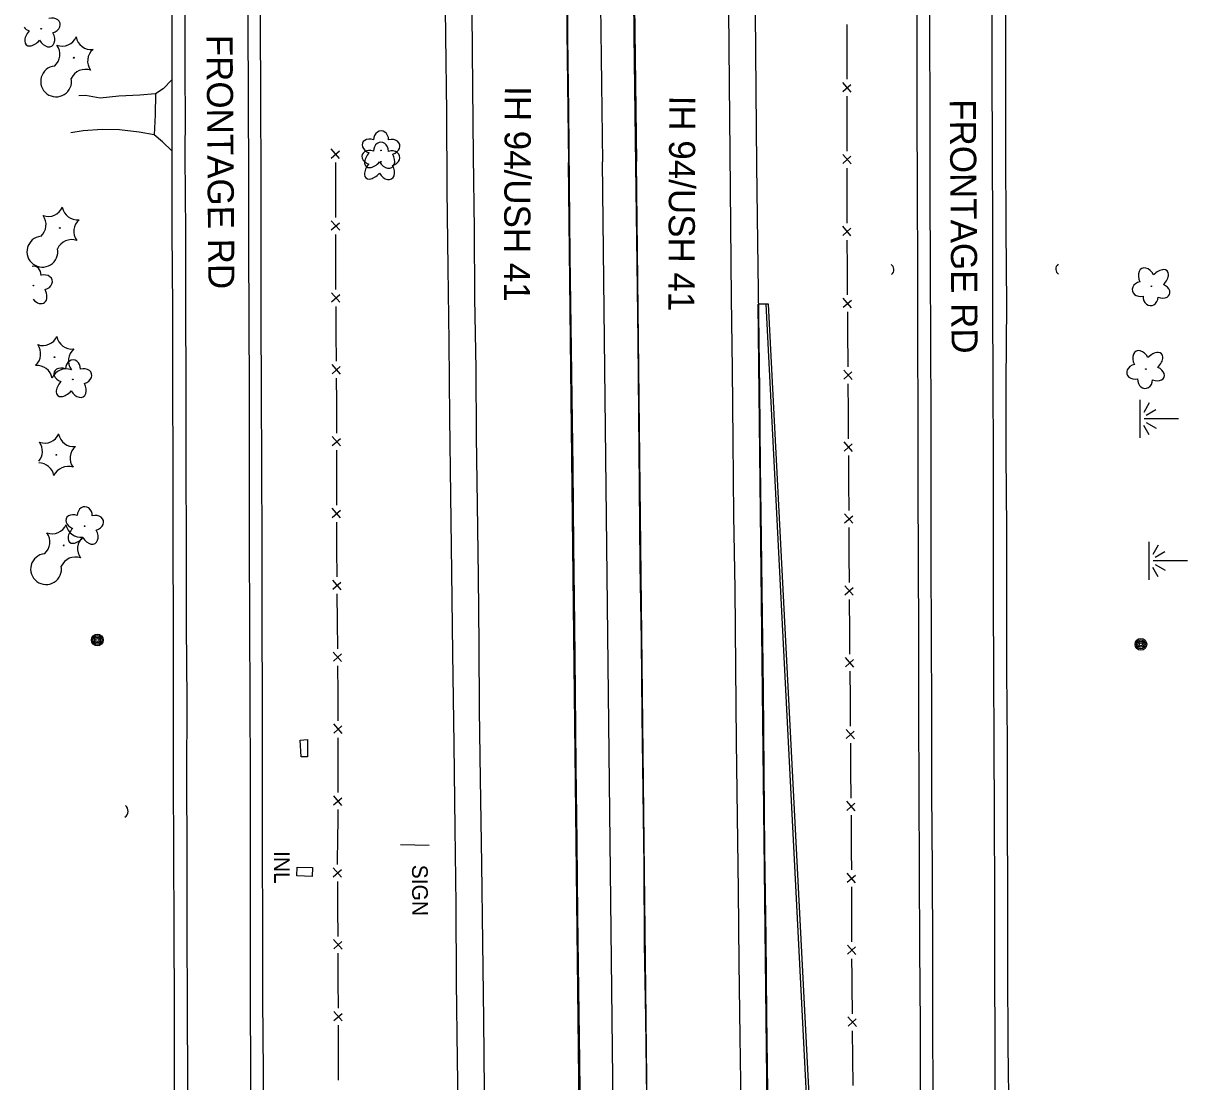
# Model space of a CAD drawing. Extents: x 588843 to 2552415, y 180129 to 269402.
# Drawn here: x 593775.7 to 594221.2, y 189613.3 to 190018.2 of the extents above; entities that cross this region are included whole.
import ezdxf

# ---------------------------------------------------------------- set-up
doc = ezdxf.new("R2010")
doc.units = 0
for name, color, linetype in [('Default', 7, 'Continuous'), ('E_DRN', 7, 'Continuous'), ('E_DRN_Text', 7, 'Continuous'), ('E_DTM_BreakLines', 7, 'Continuous'), ('E_DWY', 7, 'Continuous'), ('E_FEN_P', 7, 'Continuous'), ('E_LAND_Vegetation', 7, 'Continuous'), ('E_MISCPROP', 7, 'Continuous'), ('E_RDWY', 7, 'Continuous'), ('E_RDWY_Text', 7, 'Continuous'), ('E_SGN', 7, 'Continuous'), ('E_SGN_Text', 7, 'Continuous'), ('E_WTR_Wetland', 7, 'Continuous'), ('P_RDWY_PavtEdge', 7, 'Continuous'), ('P_RDWY_ShldPaved', 7, 'Continuous'), ('P_TC_BarrierConc', 7, 'Continuous')]:
    doc.layers.add(name, color=color, linetype=linetype)

# ---------------------------------------------------------------- blocks, each defined once
blk = doc.blocks.new('POINT_DISPLAY')
at = {"layer": 'Default'}
blk.add_line((0, 0), (0, 0), dxfattribs=at)
blk = doc.blocks.new('MAR_1')
at = {"layer": 'E_WTR_Wetland'}
for p, q in [((-0.09, 29.67), (-0.09, 3.26)), ((-2.8, 4.78), (-7.13, 12.35)), ((2.72, 4.78), (7.05, 12.35)), ((-14.71, 0.01), (14.41, 0.01)), ((-12.21, 7.05), (-4.96, 2.94)), ((12.15, 7.05), (4.89, 2.94))]:
    blk.add_line(p, q, dxfattribs=at)
for p in [(-1.03, 0.01), (-0.09, 5.78), (-0.09, 3.26), (-0.05, 0.01), (0.07, 0.01)]:
    blk.add_blockref('POINT_DISPLAY', p, dxfattribs=at)
blk = doc.blocks.new('POLE_1')
at = {"layer": 'E_MISCPROP'}
for radius in [4.46, 3.35, 2.23, 1.12]:
    blk.add_circle((0, 0), radius, dxfattribs=at)
blk = doc.blocks.new('DTRE_1')
at = {"layer": 'E_LAND_Vegetation'}
blk.add_circle((-0.18, 0.02), 0.256, dxfattribs=at)
for centre, major_axis, ratio in [((-2.54, 7.46), (1.9, -6.97), 0.782863), ((5.75, 3.85), (-7.38, -4.1), 0.691916), ((-8.15, 0.23), (6.9, -0.17), 0.832022), ((-3.41, -7.32), (2.52, 6.8), 0.716896), ((5.03, -5.17), (-7.02, 6.41), 0.560249)]:
    blk.add_ellipse(centre, major_axis=major_axis, ratio=ratio, start_param=1.570796, end_param=4.712389, dxfattribs=at)
blk = doc.blocks.new('CTRE_1')
at = {"layer": 'E_LAND_Vegetation'}
blk.add_circle((0.01, 0.03), 0.335, dxfattribs=at)
for centre, radius, start, end in [((-17.95, 13.48), 11.8, 280.2067, 5.97162), ((2.72, 22.42), 11.8, 220.21132, 305.97623), ((20.75, 8.88), 11.8, 160.21133, 245.97624), ((-20.73, -8.81), 11.8, 340.21132, 65.97623), ((18.05, -13.52), 11.81, 185.92721, 100.25111), ((-2.7, -22.36), 11.8, 40.21133, 125.97624)]:
    blk.add_arc(centre, radius, start, end, dxfattribs=at)
blk = doc.blocks.new('INLT_40')
at = {"layer": 'E_DRN_Text'}
blk.add_text('INL', height=12, dxfattribs=at).set_placement((-11.03, -6))
blk = doc.blocks.new('SIGN_1')
at = {"layer": 'E_SGN_Text'}
blk.add_text('SIGN', height=12, dxfattribs=at).set_placement((-17.11, -6))
blk = doc.blocks.new('CULV2_1')
at = {"layer": 'E_DRN'}
blk.add_arc((19.7, 14.8), 24.6, 216.8699, 323.1301, dxfattribs=at)

msp = doc.modelspace()

# ---------------------------------------------------------------- linework, layer by layer
at = {"layer": 'E_DRN'}
msp.add_lwpolyline([(593884.48, 189744.17), (593884.4, 189737.56), (593881.94, 189737.5), (593881.58, 189743.87), (593884.48, 189744.17)], close=True, dxfattribs=at)
msp.add_lwpolyline([(593886.26, 189691.77), (593880.33, 189691.96), (593880.44, 189695.35), (593886.37, 189695.16), (593886.26, 189691.77)], dxfattribs=at)
at = {"layer": 'E_DTM_BreakLines'}
for points in [[(593831.87, 190188.97), (593832.01, 190158.13), (593832.19, 190129.32), (593832.25, 190101.82), (593832.19, 190072.6), (593832.33, 190044.7), (593832.57, 190016.09), (593832.52, 189996.5), (593832.47, 189982.78), (593832.57, 189969.43), (593832.54, 189938.54), (593832.74, 189909.3), (593832.77, 189879.72), (593832.83, 189848.65), (593832.86, 189819.35), (593833, 189787.6), (593833.06, 189759.06), (593833, 189729.49), (593833.19, 189701.23), (593833.23, 189671.86), (593833.36, 189641.33), (593833.46, 189613.26), (593833.69, 189571.32)], [(593865.84, 190188.54), (593865.99, 190158.16), (593866.02, 190129.79), (593866.14, 190101.09), (593866.26, 190073.37), (593866.22, 190046.79), (593866.29, 190018.95), (593866.46, 189989.09), (593866.6, 189959.17), (593866.54, 189932.19), (593866.56, 189905.44), (593866.69, 189877.02), (593866.84, 189848.79), (593866.93, 189819.45), (593866.89, 189788.86), (593867.05, 189758.87), (593867.09, 189730.43), (593867.05, 189701.51), (593867.16, 189672.84), (593867.26, 189644.63), (593867.42, 189617.15), (593867.43, 189590.66), (593867.62, 189569.29)], [(593935.29, 190187.66), (593935.73, 190160.18), (593936.03, 190132.31), (593936.21, 190104.46), (593936.5, 190075.43), (593936.83, 190044.43), (593937.26, 190013.42), (593937.55, 189984.05), (593937.79, 189954.64), (593938.18, 189924.59), (593938.48, 189896.27), (593938.81, 189867.23), (593939.2, 189837.68), (593939.55, 189808.25), (593939.88, 189777.2), (593940.37, 189742.36), (593940.79, 189710.15), (593941.13, 189681.05), (593941.33, 189651.37), (593941.75, 189621.71), (593942.03, 189595.97), (593942.06, 189570.58)], [(594054.07, 190187.03), (594054.28, 190159.92), (594054.52, 190132.41), (594054.76, 190105.13), (594055.09, 190075.51), (594055.33, 190048.73), (594055.67, 190022.33), (594055.96, 189992.6), (594056.29, 189963.9), (594056.63, 189934.49), (594056.96, 189906.46), (594057.34, 189877.8), (594057.68, 189848.95), (594058.03, 189821.17), (594058.35, 189791.46), (594058.74, 189763.23), (594058.99, 189732.02), (594059.31, 189701.68), (594059.75, 189668.32), (594060.1, 189638.86), (594060.49, 189609.59), (594060.93, 189575.48)], [(594116.89, 190186.76), (594116.99, 190157.73), (594117, 190130.08), (594117.08, 190102.07), (594117.33, 190072.91), (594117.5, 190044.37), (594117.58, 190015.17), (594117.63, 189984.5), (594117.71, 189953.72), (594117.81, 189924.43), (594117.86, 189897.14), (594117.97, 189867.49), (594117.98, 189841.11), (594118.05, 189812.09), (594118.23, 189784.21), (594118.26, 189755.01), (594118.35, 189723.9), (594118.48, 189694.37), (594118.56, 189664.23), (594118.82, 189634.88), (594118.87, 189608.02), (594118.59, 189571.07)], [(594151, 190186.6), (594150.81, 190154.34), (594150.88, 190124.27), (594150.97, 190094.56), (594151.11, 190062.91), (594151.45, 190031.94), (594151.46, 189999.7), (594151.57, 189969.67), (594151.62, 189939.26), (594151.86, 189910.46), (594151.7, 189880.58), (594151.66, 189853.12), (594151.84, 189824.78), (594151.86, 189797.44), (594151.9, 189770.28), (594152.18, 189742.74), (594152.12, 189715.03), (594152.24, 189684.55), (594152.29, 189656.38), (594152.37, 189627.17), (594152.75, 189598.27), (594152.76, 189570.72)]]:
    msp.add_lwpolyline(points, dxfattribs=at)
at = {"layer": 'E_DWY'}
for points in [[(593832.52, 189996.5), (593829.2, 189993.09), (593826.32, 189991.14), (593820.23, 189990.69), (593812.22, 189990.25), (593805.06, 189989.51), (593799.53, 189990.53), (593796.91, 189990.48)], [(593826.32, 189991.14), (593826.18, 189983.22), (593825.79, 189975.53)], [(593832.57, 189969.43), (593828.88, 189972.85), (593825.79, 189975.53), (593820.01, 189976.55), (593812.53, 189977.4), (593805.88, 189977.58), (593798.59, 189977.03), (593793.82, 189976.23)]]:
    msp.add_lwpolyline(points, dxfattribs=at)
at = {"layer": 'E_FEN_P'}
for p, q in [((594092.42, 189991.88), (594089.23, 189995.53)), ((594089.24, 189992.04), (594092.35, 189994.8)), ((593896.68, 189966.48), (593893.49, 189970.14)), ((593893.5, 189966.65), (593896.61, 189969.4)), ((594092.42, 189964.38), (594089.23, 189968.04)), ((594089.23, 189964.55), (594092.35, 189967.3)), ((593896.73, 189938.98), (593893.54, 189942.64)), ((593893.54, 189939.15), (593896.66, 189941.9)), ((594092.39, 189936.88), (594089.21, 189940.54)), ((594089.21, 189937.05), (594092.33, 189939.8)), ((593896.83, 189911.49), (593893.62, 189915.13)), ((593893.64, 189911.64), (593896.74, 189914.41)), ((594092.61, 189909.39), (594089.4, 189913.03)), ((594089.42, 189909.54), (594092.52, 189912.31)), ((593897.01, 189883.99), (593893.8, 189887.63)), ((593893.83, 189884.14), (593896.93, 189886.91)), ((594092.81, 189881.89), (594089.6, 189885.53)), ((594089.62, 189882.04), (594092.72, 189884.81)), ((593897.09, 189856.48), (593893.9, 189860.14)), ((593893.9, 189856.65), (593897.02, 189859.4)), ((594092.99, 189854.39), (594089.78, 189858.03)), ((594089.8, 189854.54), (594092.9, 189857.31)), ((593897.09, 189828.98), (593893.91, 189832.64)), ((593893.91, 189829.15), (593897.03, 189831.9)), ((594093.14, 189826.89), (594089.94, 189830.53)), ((594089.95, 189827.04), (594093.06, 189829.81)), ((593897.28, 189801.5), (593894.07, 189805.13)), ((593894.09, 189801.64), (593897.19, 189804.41)), ((594093.27, 189799.39), (594090.07, 189803.03)), ((594090.08, 189799.54), (594093.19, 189802.31)), ((593897.49, 189773.99), (593894.29, 189777.63)), ((593894.31, 189774.14), (593897.41, 189776.91)), ((594093.5, 189771.9), (594090.29, 189775.53)), ((594090.32, 189772.04), (594093.41, 189774.82)), ((593897.67, 189746.49), (593894.46, 189750.13)), ((593894.48, 189746.64), (593897.58, 189749.41)), ((594093.75, 189744.4), (594090.54, 189748.03)), ((594090.57, 189744.54), (594093.66, 189747.32)), ((593894.43, 189719.16), (593897.56, 189721.9)), ((593897.61, 189718.98), (593894.45, 189722.65)), ((594093.98, 189716.9), (594090.77, 189720.53)), ((594090.8, 189717.04), (594093.89, 189719.82)), ((593897.46, 189691.5), (593894.25, 189695.13)), ((593894.27, 189691.64), (593897.37, 189694.41)), ((594094.15, 189689.39), (594090.95, 189693.04)), ((594090.97, 189689.55), (594094.08, 189692.31)), ((593897.64, 189664), (593894.43, 189667.63)), ((593894.45, 189664.14), (593897.55, 189666.91)), ((594094.24, 189661.89), (594091.04, 189665.54)), ((594091.05, 189662.05), (594094.16, 189664.81)), ((593897.71, 189636.49), (593894.52, 189640.14)), ((593894.53, 189636.65), (593897.64, 189639.41)), ((594094.44, 189634.4), (594091.22, 189638.03)), ((594091.25, 189634.54), (594094.34, 189637.32))]:
    msp.add_line(p, q, dxfattribs=at)
for points in [[(594090.91, 190007.26), (594090.89, 190017.76)], [(594090.94, 189996.76), (594090.91, 190007.26)], [(594090.96, 189979.76), (594090.97, 189986.54), (594090.96, 189990.26)], [(594090.95, 189969.26), (594090.96, 189979.76)], [(593895.23, 189954.37), (593895.21, 189964.87)], [(594090.93, 189952.26), (594090.94, 189962.76)], [(593895.25, 189943.87), (593895.23, 189954.37)], [(594090.93, 189941.76), (594090.93, 189952.26)], [(593895.28, 189926.87), (593895.26, 189937.37)], [(594091.02, 189924.77), (594090.94, 189935.26)], [(593895.32, 189916.37), (593895.29, 189921.6), (593895.28, 189926.87)], [(594091.1, 189914.27), (594091.02, 189924.77)], [(593895.44, 189899.37), (593895.37, 189909.87)], [(594091.23, 189897.27), (594091.15, 189907.77)], [(593895.51, 189888.87), (593895.44, 189899.37)], [(594091.31, 189886.77), (594091.28, 189890.47), (594091.23, 189897.27)], [(593895.61, 189871.87), (593895.61, 189873.31), (593895.55, 189882.37)], [(594091.42, 189869.77), (594091.35, 189880.27)], [(593895.62, 189861.37), (593895.61, 189871.87)], [(594091.49, 189859.27), (594091.42, 189869.77)], [(593895.62, 189844.37), (593895.62, 189854.87)], [(594091.6, 189842.27), (594091.59, 189843.79), (594091.53, 189852.77)], [(593895.62, 189833.87), (593895.62, 189844.37)], [(594091.64, 189831.77), (594091.6, 189842.27)], [(593895.69, 189816.87), (593895.62, 189824.82), (593895.62, 189827.37)], [(594091.72, 189814.77), (594091.68, 189825.27)], [(593895.77, 189806.37), (593895.69, 189816.87)], [(594091.77, 189804.27), (594091.72, 189814.77)], [(593895.91, 189789.37), (593895.82, 189799.87)], [(594091.89, 189787.27), (594091.81, 189795.83), (594091.8, 189797.77)], [(593895.99, 189778.87), (593895.91, 189789.37)], [(594091.99, 189776.77), (594091.89, 189787.27)], [(593896.1, 189761.87), (593896.03, 189772.37)], [(594092.15, 189759.77), (594092.05, 189770.27)], [(593896.17, 189751.37), (593896.1, 189761.87)], [(594092.24, 189749.27), (594092.15, 189759.77)], [(593896.21, 189734.37), (593896.21, 189744.21), (593896.21, 189744.87)], [(594092.38, 189732.27), (594092.3, 189742.77)], [(593896.17, 189723.87), (593896.21, 189729.36), (593896.21, 189734.37)], [(594092.47, 189721.77), (594092.38, 189732.27)], [(593896.05, 189706.87), (593896.1, 189712.86), (593896.13, 189717.37)], [(594092.61, 189704.77), (594092.53, 189715.27)], [(593895.96, 189696.37), (593895.95, 189696.87), (593896.05, 189706.87)], [(594092.66, 189694.27), (594092.64, 189701.31), (594092.61, 189704.77)], [(593896.07, 189679.37), (593896, 189689.87)], [(594092.72, 189677.27), (594092.68, 189687.77)], [(593896.14, 189668.87), (593896.07, 189679.37)], [(594092.75, 189666.77), (594092.72, 189677.27)], [(593896.2, 189651.87), (593896.17, 189662.37)], [(594092.82, 189649.77), (594092.79, 189653.5), (594092.77, 189660.27)], [(593896.23, 189641.37), (593896.2, 189651.87)], [(594092.92, 189639.27), (594092.82, 189649.77)], [(593896.28, 189624.37), (593896.25, 189634.87)], [(594093.08, 189622.27), (594092.98, 189632.77)], [(593896.31, 189613.87), (593896.28, 189624.37)], [(594093.17, 189611.77), (594093.08, 189622.27)]]:
    msp.add_lwpolyline(points, dxfattribs=at)
at = {"layer": 'E_LAND_Vegetation'}
for centre, radius in [((593782.53, 190016.11), 0.128), ((593779.53, 189917.84), 0.128), ((593787.63, 189890.44), 0.167), ((593788.31, 189853.11), 0.167)]:
    msp.add_circle(centre, radius, dxfattribs=at)
for centre, radius, start, end in [((593783.16, 189900.8), 5.9, 250.4663, 336.2312), ((593794.31, 189899.45), 5.9, 190.4617, 276.2266), ((593776.43, 189891.75), 5.9, 311.7341, 36.2312), ((593798.83, 189889.14), 5.9, 130.4663, 216.2312), ((593780.89, 189881.39), 5.91, 10.5061, 95.1806), ((593792.09, 189880.09), 5.9, 70.4663, 156.2312), ((593777.1, 189854.42), 5.9, 319.7141, 36.2312), ((593783.84, 189863.46), 5.9, 250.4663, 336.2312), ((593794.99, 189862.12), 5.9, 190.4617, 276.2266), ((593799.5, 189851.81), 5.9, 130.4663, 216.2312), ((593781.57, 189844.06), 5.91, 10.5061, 89.4261), ((593792.77, 189842.76), 5.9, 70.4663, 156.2312)]:
    msp.add_arc(centre, radius, start, end, dxfattribs=at)
for centre, major_axis, ratio, start_param, end_param in [((593786.25, 190017.31), (-3.48, -0.97), 0.782863, 1.570796, 4.712389), ((593779.95, 190013.49), (3.19, 3.52), 0.560249, 1.570796, 4.712389), ((593778.85, 190017.71), (3.4, -1.25), 0.716896, 3.999646, 4.712389), ((593784.46, 190013.15), (-2.07, 3.68), 0.691916, 1.570796, 4.712389), ((593779.62, 189921.82), (-0.07, -3.45), 0.832022, 1.570796, 3.360803), ((593783.25, 189919.04), (-3.48, -0.97), 0.782863, 1.570796, 4.712389), ((593781.46, 189914.88), (-2.07, 3.68), 0.691916, 1.817208, 4.712389)]:
    msp.add_ellipse(centre, major_axis=major_axis, ratio=ratio, start_param=start_param, end_param=end_param, dxfattribs=at)
at = {"layer": 'E_RDWY'}
for points in [[(593836.82, 190188.91), (593837, 190158.04), (593837.06, 190129.37), (593837.13, 190101.76), (593837.25, 190072.64), (593837.37, 190044.7), (593837.51, 190015.9), (593837.52, 189997.67), (593837.59, 189983.17), (593837.52, 189967.5), (593837.73, 189938.41), (593837.79, 189909.37), (593837.91, 189879.85), (593837.92, 189848.61), (593837.97, 189819.35), (593838.02, 189787.57), (593838.2, 189759.29), (593838.18, 189729.19), (593838.25, 189701.19), (593838.25, 189672.06), (593838.36, 189641.37), (593838.49, 189613.26), (593838.79, 189570.72)], [(593860.92, 190188.6), (593861.11, 190158.12), (593861.17, 190129.59), (593861.33, 190101.03), (593861.44, 190073.45), (593861.54, 190046.68), (593861.53, 190018.85), (593861.67, 189988.95), (593861.83, 189959.49), (593861.87, 189932.09), (593861.96, 189905.6), (593862.04, 189876.98), (593862.1, 189848.85), (593862.16, 189819.35), (593862.23, 189788.92), (593862.31, 189758.89), (593862.45, 189730.82), (593862.51, 189701.46), (593862.44, 189672.86), (593862.49, 189644.58), (593862.65, 189617.17), (593862.66, 189590.78), (593862.52, 189569.41)], [(593945.41, 190187.53), (593945.87, 190157.69), (593946.11, 190129.86), (593946.31, 190102.2), (593946.63, 190077.91), (593947.05, 190050.46), (593947.28, 190022.23), (593947.58, 189993.79), (593947.83, 189967.33), (593948.21, 189939.29), (593948.33, 189913.04), (593948.78, 189886.03), (593948.99, 189860.23), (593949.32, 189834.07), (593949.74, 189806.61), (593949.99, 189780.38), (593950.1, 189755.54), (593950.49, 189729.15), (593951.03, 189696.65), (593951.38, 189666.48), (593951.75, 189637.03), (593952.06, 189609.83), (593952.44, 189569.75)], [(593982.13, 190187.35), (593982.45, 190158.65), (593982.66, 190129.29), (593983.14, 190097.47), (593983.37, 190068.7), (593983.77, 190040.55), (593983.97, 190012.59), (593984.3, 189984.99), (593984.59, 189956.62), (593984.86, 189929.23), (593985.21, 189902.38), (593985.56, 189875.08), (593985.93, 189847.98), (593986.17, 189818.46), (593986.55, 189788.21), (593986.86, 189762.39), (593987.15, 189733.66), (593987.47, 189705.04), (593987.79, 189676.91), (593988.09, 189648.57), (593988.47, 189621.07), (593988.78, 189598.23), (593988.85, 189571.49)], [(594007.62, 190187.24), (594007.86, 190155.71), (594008.14, 190128.75), (594008.5, 190100.14), (594008.76, 190070.91), (594009.1, 190042.12), (594009.29, 190013.72), (594009.71, 189983.56), (594010.05, 189954.3), (594010.4, 189926.28), (594010.79, 189896.75), (594011.08, 189868.92), (594011.37, 189840.73), (594011.61, 189811.09), (594012.08, 189782.17), (594012.35, 189753.27), (594012.74, 189724.16), (594013.1, 189695.76), (594013.25, 189666.05), (594013.75, 189637.48), (594014.1, 189607.26), (594014.55, 189573.1)], [(594043.81, 190187.08), (594043.95, 190157.47), (594044.29, 190129.81), (594044.52, 190102.76), (594044.73, 190076.14), (594045.01, 190049.69), (594045.49, 190023.1), (594045.73, 189995.24), (594045.98, 189968.61), (594046.28, 189940.91), (594046.57, 189913.08), (594046.93, 189885.83), (594047.14, 189858.48), (594047.42, 189829.86), (594047.92, 189801.77), (594048.17, 189771.81), (594048.48, 189743.43), (594048.87, 189714.78), (594049.17, 189686.52), (594049.52, 189658.74), (594049.91, 189630.56), (594050.21, 189604.56), (594052.08, 189404.39)], [(594122.07, 190186.73), (594122.12, 190157.79), (594122.1, 190130.03), (594122.15, 190102.21), (594122.21, 190072.8), (594122.34, 190044.48), (594122.4, 190015.03), (594122.56, 189984.5), (594122.62, 189953.72), (594122.66, 189924.28), (594122.8, 189897.02), (594122.89, 189867.42), (594122.95, 189840.97), (594122.93, 189812.09), (594123.07, 189784.08), (594123.2, 189755.07), (594123.25, 189724), (594123.42, 189694.31), (594123.53, 189664.13), (594123.6, 189635.72), (594123.72, 189607.95), (594123.89, 189571.05)], [(594145.84, 190186.63), (594145.89, 190154.04), (594145.92, 190124.34), (594146.08, 190094.31), (594146.14, 190062.96), (594146.22, 190031.72), (594146.31, 189999.66), (594146.37, 189969.44), (594146.52, 189939.2), (594146.58, 189910.39), (594146.63, 189880.66), (594146.74, 189853.06), (594146.83, 189824.9), (594146.83, 189797.26), (594146.92, 189770.11), (594147.03, 189742.73), (594147.17, 189714.86), (594147.27, 189684.55), (594147.31, 189656.38), (594147.46, 189627.22), (594147.48, 189598.1), (594147.29, 189570.6)]]:
    msp.add_lwpolyline(points, dxfattribs=at)
at = {"layer": 'E_SGN'}
msp.add_lwpolyline([(593930.94, 189703.67), (593920.02, 189703.85)], dxfattribs=at)
at = {"layer": 'P_RDWY_PavtEdge'}
for p, q in [((593990.61, 189403.69), (593984.26, 189964.99)), ((594016.61, 189403.99), (594010.26, 189965.29)), ((594060.88, 189910.77), (594056.88, 189910.72)), ((594062.6, 189404.51), (594056.88, 189910.72))]:
    msp.add_line(p, q, dxfattribs=at)
for radius in [114604.56, 114578.56]:
    msp.add_arc((708581.49, 191261.11), radius, 180.328647, 180.6479963, dxfattribs=at)
at = {"layer": 'P_RDWY_ShldPaved'}
msp.add_line((594086.85, 189404.78), (594060.88, 189910.77), dxfattribs=at)
at = {"layer": 'P_TC_BarrierConc'}
for p, q in [((594003.61, 189403.84), (593997.26, 189965.14)), ((594085.85, 189404.73), (594059.88, 189910.76))]:
    msp.add_line(p, q, dxfattribs=at)
msp.add_arc((708581.49, 191261.11), 114591.56, 180.328647, 180.6479963, dxfattribs=at)

# ---------------------------------------------------------------- block references
at = {"layer": 'E_DRN'}
for p, xscale, yscale, rotation in [((594107.94, 189922.12), 0.0971099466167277, 0.09710994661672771, 93.10397069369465), ((594171.61, 189925.99), 0.0971099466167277, 0.09710994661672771, -86.89602930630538), ((593814.55, 189714.4), 0.11604098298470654, 0.11604098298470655, 87.64258047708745)]:
    msp.add_blockref('CULV2_1', p, dxfattribs=dict(at, xscale=xscale, yscale=yscale, rotation=rotation))
at = {"layer": 'E_DRN_Text', "xscale": 0.4999999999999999, "yscale": 0.4999999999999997, "rotation": -89.51298051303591}
msp.add_blockref('INLT_40', (593874.61, 189695.97), dxfattribs=at)
at = {"layer": 'E_LAND_Vegetation'}
for name, p, xscale, yscale, rotation in [('CTRE_1', (593794.96, 190005.02), 0.4999999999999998, 0.4999999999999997, -89.74502513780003), ('DTRE_1', (593912.54, 189969.49), 0.49999999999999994, 0.5, -88.95179634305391), ('DTRE_1', (593912.47, 189965.14), 0.49999999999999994, 0.5, -88.95179634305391), ('CTRE_1', (593789.68, 189939.87), 0.4999999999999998, 0.4999999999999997, -89.74502513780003), ('DTRE_1', (594207.36, 189917.68), 0.5, 0.5000000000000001, 87.64258047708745), ('DTRE_1', (594205.23, 189886.01), 0.5, 0.5000000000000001, 87.64258047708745), ('DTRE_1', (593794.59, 189881.86), 0.4999999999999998, 0.4999999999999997, -89.74502513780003), ('DTRE_1', (593799.11, 189825.72), 0.4999999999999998, 0.4999999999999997, -89.74502513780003), ('CTRE_1', (593791.11, 189818.43), 0.4999999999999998, 0.4999999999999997, -89.74502513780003)]:
    msp.add_blockref(name, p, dxfattribs=dict(at, xscale=xscale, yscale=yscale, rotation=rotation))
at = {"layer": 'E_MISCPROP'}
for p, xscale, yscale, rotation in [((593804, 189782.25), 0.4999999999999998, 0.4999999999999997, -89.74502513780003), ((594203.32, 189780.6), 0.5, 0.5000000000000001, 87.64258047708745)]:
    msp.add_blockref('POLE_1', p, dxfattribs=dict(at, xscale=xscale, yscale=yscale, rotation=rotation))
at = {"layer": 'E_SGN_Text', "xscale": 0.4999999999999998, "yscale": 0.4999999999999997, "rotation": -89.74502513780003}
msp.add_blockref('SIGN_1', (593927.45, 189687.72), dxfattribs=at)
at = {"layer": 'E_WTR_Wetland', "xscale": 0.4999999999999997, "yscale": 0.49999999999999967, "rotation": -89.74502513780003}
for p in [(594202.93, 189866.81), (594206.37, 189812.47)]:
    msp.add_blockref('MAR_1', p, dxfattribs=at)

# ---------------------------------------------------------------- texts
at = {"layer": 'E_RDWY_Text'}
for s, rotation, p in [('FRONTAGE RD', 270.4347, (593845.76, 190013.75)), ('IH 94/USH 41', 269.7297, (593959.94, 189994.2)), ('IH 94/USH 41', 269.7297, (594022.87, 189990.53)), ('FRONTAGE RD', 270.4347, (594130.17, 189989.1))]:
    msp.add_text(s, height=10, rotation=rotation, dxfattribs=at).set_placement(p)

doc.saveas('drawing.dxf')
